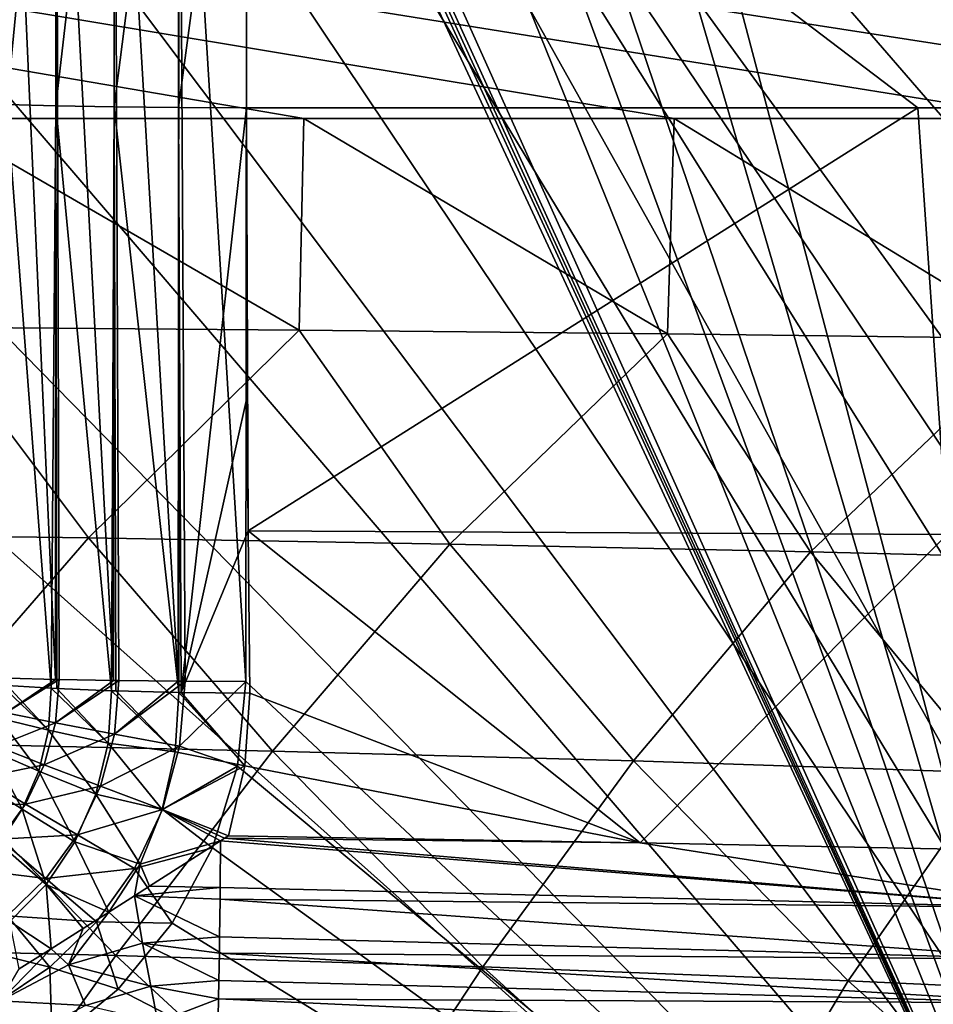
# Model space of a CAD drawing. Header units: metres. Extents: x -109 to 109, y -63 to 140.
# Tile 293 of 480: x 11.1 to 18.43, y 13.43 to 21.33. Entities that reach past the tile are written whole.
import ezdxf

# ---------------------------------------------------------------- set-up
doc = ezdxf.new("R2010")
doc.units = ezdxf.units.M
doc.layers.add('solid_502308_SW0001', color=7, linetype='CONTINUOUS')

msp = doc.modelspace()

# ---------------------------------------------------------------- linework, layer by layer
at = {"layer": 'solid_502308_SW0001'}
for points in [[(17.441135, 43.656887, 12.915329), (17.818892, 43.937687), (26.893805, 19.004566)], [(26.641071, 19.044569, -6.409073), (26.893805, 19.004566), (17.818892, 43.937687)], [(26.38674, 19.084055, -12.86624), (26.641071, 19.044569, -6.409073), (17.818892, 43.937687)], [(20.001158, 36.582401, -13.315748), (26.38674, 19.084055, -12.86624), (17.818892, 43.937687)], [(18.695892, 40.211231, 12.898102), (17.441135, 43.656887, 12.915329), (26.893805, 19.004566)], [(18.073965, 36.031166, 14.762904), (18.485184, 36.182484, 14.718278), (23.695732, 20.625893, 14.367164)], [(13.300772, 36.031166, 14.762904), (18.073965, 36.031166, 14.762904), (23.695732, 20.625893, 14.367164)], [(13.300772, 36.031166, 14.762904), (23.695732, 20.625893, 14.367164), (13.893601, 34.326534, 14.719114)], [(20.089565, 9.311624, -14.076515), (18.592478, 36.031166, -14.762904), (14.421707, 30.746977, -14.62716)], [(36.353371, 21.317671, 17.786057), (38.606739, 21.79129, 17.798223), (-76.5, 35.943851, 18.161783)], [(34.18816, 20.53858, 17.766043), (36.353371, 21.317671, 17.786057), (-76.5, 35.943851, 18.161783)], [(31.215277, 20.53858, 17.766043), (34.18816, 20.53858, 17.766043), (-76.5, 35.943851, 18.161783)], [(28.242392, 20.53858, 17.766043), (31.215277, 20.53858, 17.766043), (-76.5, 35.943851, 18.161783)], [(25.269508, 20.53858, 17.766043), (28.242392, 20.53858, 17.766043), (-76.5, 35.943851, 18.161783)], [(22.296625, 20.53858, 17.766043), (25.269508, 20.53858, 17.766043), (-76.5, 35.943851, 18.161783)], [(19.323742, 20.53858, 17.766043), (22.296625, 20.53858, 17.766043), (-76.5, 35.943851, 18.161783)], [(16.350859, 20.53858, 17.766043), (19.323742, 20.53858, 17.766043), (-76.5, 35.943851, 18.161783)], [(13.377975, 20.53858, 17.766043), (16.350859, 20.53858, 17.766043), (-76.5, 35.943851, 18.161783)], [(10.405092, 20.53858, 17.766043), (13.377975, 20.53858, 17.766043), (-76.5, 35.943851, 18.161783)], [(10.498093, 29.799944, -18.003954), (76.5, 35.943851, -18.161783), (36.203686, 21.274466, -17.784946)], [(13.893601, 34.326534, 14.719114), (23.695732, 20.625893, 14.367164), (14.270452, 32.553253, 14.673561)], [(14.270452, 32.553253, 14.673561), (23.695732, 20.625893, 14.367164), (14.421713, 30.746956, 14.62716)], [(20.089565, 9.311624, -14.076515), (14.421707, 30.746977, -14.62716), (14.344998, 28.935478, -14.580626)], [(14.421713, 30.746956, 14.62716), (23.695732, 20.625893, 14.367164), (14.34504, 28.935701, 14.580631)], [(10.340969, 28.17944, -17.962326), (10.498093, 29.799944, -18.003954), (24.23427, 5.269184, -17.373793)], [(10.498093, 29.799944, -18.003954), (24.40147, 7.638824, -17.434666), (24.23427, 5.269184, -17.373793)], [(10.498093, 29.799944, -18.003954), (24.612011, 8.81212, -17.464806), (24.40147, 7.638824, -17.434666)], [(10.498093, 29.799944, -18.003954), (24.905813, 9.967277, -17.49448), (24.612011, 8.81212, -17.464806)], [(10.498093, 29.799944, -18.003954), (25.736076, 12.197985, -17.551785), (24.905813, 9.967277, -17.49448)], [(10.498093, 29.799944, -18.003954), (26.875673, 14.287683, -17.605465), (25.736076, 12.197985, -17.551785)], [(10.498093, 29.799944, -18.003954), (28.300694, 16.192984, -17.654409), (26.875673, 14.287683, -17.605465)], [(10.498093, 29.799944, -18.003954), (29.981936, 17.875446, -17.69763), (28.300694, 16.192984, -17.654409)], [(10.498093, 29.799944, -18.003954), (31.885952, 19.301708, -17.734268), (29.981936, 17.875446, -17.69763)], [(10.498093, 29.799944, -18.003954), (33.974335, 20.442665, -17.763578), (31.885952, 19.301708, -17.734268)], [(10.498093, 29.799944, -18.003954), (36.203686, 21.274466, -17.784946), (33.974335, 20.442665, -17.763578)], [(14.34504, 28.935701, 14.580631), (23.695732, 20.625893, 14.367164), (14.042736, 27.150932, 14.534783)], [(20.089565, 9.311624, -14.076515), (14.344998, 28.935478, -14.580626), (14.042736, 27.150932, -14.534783)], [(9.935133, 26.602522, -17.921816), (10.340969, 28.17944, -17.962326), (24.23427, 5.269184, -17.373793)], [(20.089565, 9.311624, -14.076515), (14.042736, 27.150932, -14.534783), (13.807069, 26.396372, -14.515399)], [(13.80707, 26.396374, 14.515399), (14.042736, 27.150932, 14.534783), (23.695732, 20.625893, 14.367164)], [(9.290736, 25.108032, -17.883425), (9.935133, 26.602522, -17.921816), (24.23427, 5.269184, -17.373793)], [(20.089565, 9.311624, -14.076515), (13.807069, 26.396372, -14.515399), (13.465087, 25.682379, -14.497058)], [(13.465097, 25.682396, 14.497058), (13.80707, 26.396374, 14.515399), (23.695732, 20.625893, 14.367164)], [(13.465097, 25.682396, 14.497058), (23.695732, 20.625893, 14.367164), (13.025374, 25.0264, 14.480206)], [(20.089565, 9.311624, -14.076515), (13.465087, 25.682379, -14.497058), (13.025374, 25.0264, -14.480206)], [(8.423227, 23.731112, -17.848055), (9.290736, 25.108032, -17.883425), (24.23427, 5.269184, -17.373793)], [(20.089565, 9.311624, -14.076515), (13.025374, 25.0264, -14.480206), (12.967931, 24.933237, -14.477814)], [(12.967935, 24.933241, 14.477814), (13.025374, 25.0264, 14.480206), (23.695732, 20.625893, 14.367164)], [(20.089565, 9.311624, -14.076515), (12.967931, 24.933237, -14.477814), (12.946855, 24.881674, -14.476489)], [(12.946874, 24.88172, 14.47649), (12.967935, 24.933241, 14.477814), (23.695732, 20.625893, 14.367164)], [(12.931721, 24.828081, 14.475112), (23.695732, 20.625893, 14.367164), (12.919636, 24.719467, 14.472322)], [(20.089565, 9.311624, -14.076515), (12.931717, 24.82807, -14.475112), (12.919636, 24.719467, -14.472322)], [(20.089565, 9.311624, -14.076515), (12.946855, 24.881674, -14.476489), (12.931717, 24.82807, -14.475112)], [(12.931721, 24.828081, 14.475112), (12.946874, 24.88172, 14.47649), (23.695732, 20.625893, 14.367164)], [(10.996525, 24.74437, 13.57005), (11.390315, 24.734251, 13.950199), (10.992853, 20.650797, 13.464892)], [(11.382513, 16.036619, -13.726769), (11.390315, 24.734251, -13.950199), (10.996525, 24.74437, -13.57005)], [(11.007134, 16.046158, -13.368522), (11.382513, 16.036619, -13.726769), (10.996525, 24.74437, -13.57005)], [(11.390315, 24.734251, 13.950199), (11.386643, 20.640678, 13.845041), (10.992853, 20.650797, 13.464892)], [(11.382513, 16.036619, -13.726769), (11.413026, 16.035995, -13.749984), (11.390315, 24.734251, -13.950199)], [(11.390315, 24.734251, 13.950199), (11.857437, 24.726501, 14.235549), (11.386643, 20.640678, 13.845041)], [(11.857437, 24.726501, 14.235549), (11.853765, 20.632929, 14.130391), (11.386643, 20.640678, 13.845041)], [(11.849634, 16.02887, -14.012118), (11.857437, 24.726501, -14.235549), (11.390315, 24.734251, -13.950199)], [(11.413026, 16.035995, -13.749984), (11.849634, 16.02887, -14.012118), (11.390315, 24.734251, -13.950199)], [(11.849634, 16.02887, -14.012118), (11.893345, 16.028316, -14.032116), (11.857437, 24.726501, -14.235549)], [(11.857437, 24.726501, 14.235549), (12.37549, 24.721493, 14.412416), (11.853765, 20.632929, 14.130391)], [(12.37549, 24.721493, 14.412416), (12.371818, 20.62792, 14.307259), (11.853765, 20.632929, 14.130391)], [(12.367688, 16.023861, -14.188987), (12.37549, 24.721493, -14.412416), (11.857437, 24.726501, -14.235549)], [(11.893345, 16.028316, -14.032116), (12.367688, 16.023861, -14.188987), (11.857437, 24.726501, -14.235549)], [(12.367688, 16.023861, -14.188987), (12.424241, 16.023504, -14.200909), (12.37549, 24.721493, -14.412416)], [(12.37549, 24.721493, 14.412416), (12.919636, 24.719467, 14.472322), (12.371818, 20.62792, 14.307259)], [(12.919636, 24.719467, 14.472322), (12.915963, 20.625893, 14.367164), (12.371818, 20.62792, 14.307259)], [(12.911833, 16.021835, -14.248892), (12.919636, 24.719467, -14.472322), (12.37549, 24.721493, -14.412416)], [(12.424241, 16.023504, -14.200909), (12.911833, 16.021835, -14.248892), (12.37549, 24.721493, -14.412416)], [(20.089565, 9.311624, -14.076515), (12.919636, 24.719467, -14.472322), (12.911833, 16.021835, -14.248892)], [(12.919636, 24.719467, 14.472322), (18.305847, 20.625893, 14.367164), (12.915963, 20.625893, 14.367164)], [(12.919636, 24.719467, 14.472322), (23.695732, 20.625893, 14.367164), (18.305847, 20.625893, 14.367164)], [(7.352897, 22.504335, -17.81654), (8.423227, 23.731112, -17.848055), (24.23427, 5.269184, -17.373793)], [(6.106048, 21.457977, -17.78966), (7.352897, 22.504335, -17.81654), (24.23427, 5.269184, -17.373793)], [(6.106048, 21.457977, -17.78966), (24.23427, 5.269184, -17.373793), (-24.237686, 1.46148, -17.275978)], [(10.992853, 20.650797, 13.464892), (11.34934, 15.966595, 13.608658), (10.994995, 15.989688, 13.264021)], [(10.992853, 20.650797, 13.464892), (11.386643, 20.640678, 13.845041), (11.34934, 15.966595, 13.608658)], [(11.386643, 20.640678, 13.845041), (11.394973, 15.964197, 13.644134), (11.34934, 15.966595, 13.608658)], [(11.386643, 20.640678, 13.845041), (11.834069, 15.945936, 13.911115), (11.394973, 15.964197, 13.644134)], [(11.386643, 20.640678, 13.845041), (11.853765, 20.632929, 14.130391), (11.834069, 15.945936, 13.911115)], [(11.853765, 20.632929, 14.130391), (11.868845, 15.94481, 13.927304), (11.834069, 15.945936, 13.911115)], [(11.853765, 20.632929, 14.130391), (12.374998, 15.932771, 14.095757), (11.868845, 15.94481, 13.927304)], [(11.853765, 20.632929, 14.130391), (12.371818, 20.62792, 14.307259), (12.374998, 15.932771, 14.095757)], [(12.371818, 20.62792, 14.307259), (12.915963, 20.625893, 14.367164), (12.393479, 15.932473, 14.09971)], [(12.371818, 20.62792, 14.307259), (12.393479, 15.932473, 14.09971), (12.374998, 15.932771, 14.095757)], [(12.393479, 15.932473, 14.09971), (12.915963, 20.625893, 14.367164), (12.921703, 18.307688, 14.284385)], [(12.915963, 20.625893, 14.367164), (18.305847, 20.625893, 14.367164), (12.929528, 17.230131, 14.23058)], [(12.921703, 18.307688, 14.284385), (12.915963, 20.625893, 14.367164), (12.929528, 17.230131, 14.23058)], [(18.305847, 20.625893, 14.367164), (18.542747, 17.199432, 14.180402), (12.929528, 17.230131, 14.23058)], [(18.305847, 20.625893, 14.367164), (23.695732, 20.625893, 14.367164), (18.542747, 17.199432, 14.180402)], [(10.378291, 18.864428, 17.715191), (13.339069, 18.84041, 17.709507), (10.405092, 20.53858, 17.766043)], [(13.339069, 18.84041, 17.709507), (13.377975, 20.53858, 17.766043), (10.405092, 20.53858, 17.766043)], [(13.339069, 18.84041, 17.709507), (16.296511, 18.810305, 17.70244), (13.377975, 20.53858, 17.766043)], [(16.296511, 18.810305, 17.70244), (16.350859, 20.53858, 17.766043), (13.377975, 20.53858, 17.766043)], [(16.296511, 18.810305, 17.70244), (19.249874, 18.774078, 17.694008), (16.350859, 20.53858, 17.766043)], [(19.249874, 18.774078, 17.694008), (19.323742, 20.53858, 17.766043), (16.350859, 20.53858, 17.766043)], [(8.74057, 17.212048, 17.658712), (11.647697, 17.173155, 17.640862), (10.378291, 18.864428, 17.715191)], [(11.647697, 17.173155, 17.640862), (13.339069, 18.84041, 17.709507), (10.378291, 18.864428, 17.715191)], [(11.647697, 17.173155, 17.640862), (14.54934, 17.123016, 17.618046), (13.339069, 18.84041, 17.709507)], [(14.54934, 17.123016, 17.618046), (16.296511, 18.810305, 17.70244), (13.339069, 18.84041, 17.709507)], [(14.54934, 17.123016, 17.618046), (17.444128, 17.061575, 17.590322), (16.296511, 18.810305, 17.70244)], [(17.444128, 17.061575, 17.590322), (19.249874, 18.774078, 17.694008), (16.296511, 18.810305, 17.70244)], [(17.444128, 17.061575, 17.590322), (20.330692, 16.988771, 17.557753), (19.249874, 18.774078, 17.694008)], [(12.393479, 15.932473, 14.09971), (12.921703, 18.307688, 14.284385), (12.929528, 17.230131, 14.23058)], [(12.393479, 15.932473, 14.09971), (12.929528, 17.230131, 14.23058), (12.943263, 15.927789, 14.152934)], [(12.929528, 17.230131, 14.23058), (16.078169, 14.726906, 13.994633), (12.943263, 15.927789, 14.152934)], [(12.929528, 17.230131, 14.23058), (18.542747, 17.199432, 14.180402), (16.078169, 14.726906, 13.994633)], [(10.217845, 15.525994, 17.571423), (11.647697, 17.173155, 17.640862), (8.74057, 17.212048, 17.658712)], [(10.217845, 15.525994, 17.571423), (13.125109, 15.462583, 17.527245), (11.647697, 17.173155, 17.640862)], [(13.125109, 15.462583, 17.527245), (14.54934, 17.123016, 17.618046), (11.647697, 17.173155, 17.640862)], [(18.542747, 17.199432, 14.180402), (19.388533, 14.659878, 13.893546), (16.078169, 14.726906, 13.994633)], [(13.125109, 15.462583, 17.527245), (16.023283, 15.383112, 17.472355), (14.54934, 17.123016, 17.618046)], [(16.023283, 15.383112, 17.472355), (17.444128, 17.061575, 17.590322), (14.54934, 17.123016, 17.618046)], [(16.023283, 15.383112, 17.472355), (18.910347, 15.287499, 17.406885), (17.444128, 17.061575, 17.590322)], [(18.910347, 15.287499, 17.406885), (20.330692, 16.988771, 17.557753), (17.444128, 17.061575, 17.590322)], [(10.984378, 15.769239, -13.363436), (11.382513, 16.036619, -13.726769), (11.007134, 16.046158, -13.368522)], [(10.928766, 15.72598, 13.194684), (10.946161, 15.993668, 13.204204), (11.327381, 15.629017, 13.592897)], [(10.946161, 15.993668, 13.204204), (10.994995, 15.989688, 13.264021), (11.327381, 15.629017, 13.592897)], [(10.984378, 15.769239, -13.363436), (11.413026, 16.035995, -13.749984), (11.382513, 16.036619, -13.726769)], [(11.384439, 15.68856, -13.742654), (11.413026, 16.035995, -13.749984), (10.984378, 15.769239, -13.363436)], [(10.994995, 15.989688, 13.264021), (11.34934, 15.966595, 13.608658), (11.327381, 15.629017, 13.592897)], [(11.327381, 15.629017, 13.592897), (11.34934, 15.966595, 13.608658), (11.805898, 15.524719, 13.887878)], [(11.34934, 15.966595, 13.608658), (11.394973, 15.964197, 13.644134), (11.805898, 15.524719, 13.887878)], [(11.384439, 15.68856, -13.742654), (11.849634, 16.02887, -14.012118), (11.413026, 16.035995, -13.749984)], [(11.384439, 15.68856, -13.742654), (11.893345, 16.028316, -14.032116), (11.849634, 16.02887, -14.012118)], [(11.857681, 15.597465, -14.022131), (11.893345, 16.028316, -14.032116), (11.384439, 15.68856, -13.742654)], [(11.394973, 15.964197, 13.644134), (11.834069, 15.945936, 13.911115), (11.805898, 15.524719, 13.887878)], [(11.857681, 15.597465, -14.022131), (12.367688, 16.023861, -14.188987), (11.893345, 16.028316, -14.032116)], [(11.857681, 15.597465, -14.022131), (12.424241, 16.023504, -14.200909), (12.367688, 16.023861, -14.188987)], [(12.380605, 15.500478, -14.18799), (12.424241, 16.023504, -14.200909), (11.857681, 15.597465, -14.022131)], [(12.380605, 15.500478, -14.18799), (12.911833, 16.021835, -14.248892), (12.424241, 16.023504, -14.200909)], [(12.844109, 15.340322, -14.231384), (12.911833, 16.021835, -14.248892), (12.380605, 15.500478, -14.18799)], [(20.089565, 9.311624, -14.076515), (12.911833, 16.021835, -14.248892), (12.844109, 15.340322, -14.231384)], [(11.805898, 15.524719, 13.887878), (11.834069, 15.945936, 13.911115), (12.34498, 15.456806, 14.066553)], [(11.834069, 15.945936, 13.911115), (11.868845, 15.94481, 13.927304), (12.34498, 15.456806, 14.066553)], [(11.868845, 15.94481, 13.927304), (12.374998, 15.932771, 14.095757), (12.34498, 15.456806, 14.066553)], [(12.374998, 15.932771, 14.095757), (12.903321, 15.343487, 14.114474), (12.34498, 15.456806, 14.066553)], [(12.393479, 15.932473, 14.09971), (12.903321, 15.343487, 14.114474), (12.374998, 15.932771, 14.095757)], [(12.393479, 15.932473, 14.09971), (12.943263, 15.927789, 14.152934), (12.903321, 15.343487, 14.114474)], [(16.078169, 14.726906, 13.994633), (12.903321, 15.343487, 14.114474), (12.943263, 15.927789, 14.152934)], [(11.384439, 15.68856, -13.742654), (10.984378, 15.769239, -13.363436), (10.91211, 15.500805, -13.356486)], [(10.86676, 15.466456, 13.186634), (10.928766, 15.72598, 13.194684), (11.249141, 15.301923, 13.57853)], [(11.29376, 15.351734, -13.733958), (11.384439, 15.68856, -13.742654), (10.91211, 15.500805, -13.356486)], [(10.928766, 15.72598, 13.194684), (11.327381, 15.629017, 13.592897), (11.249141, 15.301923, 13.57853)], [(11.857681, 15.597465, -14.022131), (11.384439, 15.68856, -13.742654), (11.29376, 15.351734, -13.733958)], [(11.249141, 15.301923, 13.57853), (11.327381, 15.629017, 13.592897), (11.707314, 15.116599, 13.865936)], [(11.745229, 15.179737, -14.011371), (11.857681, 15.597465, -14.022131), (11.29376, 15.351734, -13.733958)], [(11.327381, 15.629017, 13.592897), (11.805898, 15.524719, 13.887878), (11.707314, 15.116599, 13.865936)], [(12.380605, 15.500478, -14.18799), (11.857681, 15.597465, -14.022131), (11.745229, 15.179737, -14.011371)], [(8.910559, 13.892533, 17.507957), (11.867846, 13.821513, 17.438848), (10.217845, 15.525994, 17.571423)], [(11.867846, 13.821513, 17.438848), (13.125109, 15.462583, 17.527245), (10.217845, 15.525994, 17.571423)], [(11.29376, 15.351734, -13.733958), (10.91211, 15.500805, -13.356486), (10.792743, 15.249898, -13.347908)], [(11.707314, 15.116599, 13.865936), (11.805898, 15.524719, 13.887878), (12.241082, 14.993419, 14.038232)], [(12.244096, 14.993355, -14.174948), (12.380605, 15.500478, -14.18799), (11.745229, 15.179737, -14.011371)], [(11.805898, 15.524719, 13.887878), (12.34498, 15.456806, 14.066553), (12.241082, 14.993419, 14.038232)], [(12.844109, 15.340322, -14.231384), (12.380605, 15.500478, -14.18799), (12.244096, 14.993355, -14.174948)], [(10.761216, 15.223401, 13.179635), (10.86676, 15.466456, 13.186634), (11.115985, 14.995634, 13.565808)], [(10.86676, 15.466456, 13.186634), (11.249141, 15.301923, 13.57853), (11.115985, 14.995634, 13.565808)], [(11.867846, 13.821513, 17.438848), (14.814075, 13.729963, 17.350544), (13.125109, 15.462583, 17.527245)], [(12.34498, 15.456806, 14.066553), (12.903321, 15.343487, 14.114474), (12.241082, 14.993419, 14.038232)], [(14.814075, 13.729963, 17.350544), (16.023283, 15.383112, 17.472355), (13.125109, 15.462583, 17.527245)], [(11.144016, 15.036869, -13.724191), (11.29376, 15.351734, -13.733958), (10.792743, 15.249898, -13.347908)], [(11.745229, 15.179737, -14.011371), (11.29376, 15.351734, -13.733958), (11.144016, 15.036869, -13.724191)], [(12.241082, 14.993419, 14.038232), (12.903321, 15.343487, 14.114474), (12.771757, 14.782704, 14.077329)], [(12.644712, 14.684784, -14.214544), (12.844109, 15.340322, -14.231384), (12.244096, 14.993355, -14.174948)], [(20.089565, 9.311624, -14.076515), (12.844109, 15.340322, -14.231384), (12.644712, 14.684784, -14.214544)], [(16.078169, 14.726906, 13.994633), (12.771757, 14.782704, 14.077329), (12.903321, 15.343487, 14.114474)], [(14.814075, 13.729963, 17.350544), (17.746483, 13.617778, 17.243286), (16.023283, 15.383112, 17.472355)], [(17.746483, 13.617778, 17.243286), (18.910347, 15.287499, 17.406885), (16.023283, 15.383112, 17.472355)], [(11.115985, 14.995634, 13.565808), (11.249141, 15.301923, 13.57853), (11.540087, 14.734281, 13.846343)], [(11.249141, 15.301923, 13.57853), (11.707314, 15.116599, 13.865936), (11.540087, 14.734281, 13.846343)], [(17.746483, 13.617778, 17.243286), (20.6623, 13.48485, 17.117319), (18.910347, 15.287499, 17.406885)], [(11.144016, 15.036869, -13.724191), (10.792743, 15.249898, -13.347908), (10.630424, 15.024894, -13.337977)], [(10.761216, 15.223401, 13.179635), (11.115985, 14.995634, 13.565808), (10.931058, 14.720143, 13.554929)], [(11.559714, 14.789119, -14.000195), (11.745229, 15.179737, -14.011371), (11.144016, 15.036869, -13.724191)], [(12.244096, 14.993355, -14.174948), (11.745229, 15.179737, -14.011371), (11.559714, 14.789119, -14.000195)], [(11.540087, 14.734281, 13.846343), (11.707314, 15.116599, 13.865936), (12.064876, 14.554761, 14.012334)], [(11.707314, 15.116599, 13.865936), (12.241082, 14.993419, 14.038232), (12.064876, 14.554761, 14.012334)], [(10.940411, 14.754473, -13.71367), (11.144016, 15.036869, -13.724191), (10.630424, 15.024894, -13.337977)], [(11.559714, 14.789119, -14.000195), (11.144016, 15.036869, -13.724191), (10.940411, 14.754473, -13.71367)], [(10.931058, 14.720143, 13.554929), (11.115985, 14.995634, 13.565808), (11.308184, 14.390088, 13.830079)], [(11.115985, 14.995634, 13.565808), (11.540087, 14.734281, 13.846343), (11.308184, 14.390088, 13.830079)], [(12.019195, 14.51895, -14.162213), (12.244096, 14.993355, -14.174948), (11.559714, 14.789119, -14.000195)], [(12.644712, 14.684784, -14.214544), (12.244096, 14.993355, -14.174948), (12.019195, 14.51895, -14.162213)], [(12.241082, 14.993419, 14.038232), (12.708442, 14.741643, 14.075258), (12.064876, 14.554761, 14.012334)], [(12.241082, 14.993419, 14.038232), (12.771757, 14.782704, 14.077329), (12.739715, 14.762098, 14.076401)], [(12.241082, 14.993419, 14.038232), (12.739715, 14.762098, 14.076401), (12.708442, 14.741643, 14.075258)], [(11.307532, 14.438567, -13.988968), (11.559714, 14.789119, -14.000195), (10.940411, 14.754473, -13.71367)], [(12.019195, 14.51895, -14.162213), (11.559714, 14.789119, -14.000195), (11.307532, 14.438567, -13.988968)], [(12.739715, 14.762098, 14.076401), (12.771757, 14.782704, 14.077329), (16.078169, 14.726906, 13.994633)], [(11.307532, 14.438567, -13.988968), (10.940411, 14.754473, -13.71367), (10.690076, 14.513773, -13.702716)], [(10.931058, 14.720143, 13.554929), (11.308184, 14.390088, 13.830079), (11.017971, 14.095279, 13.817942)], [(11.308184, 14.390088, 13.830079), (11.540087, 14.734281, 13.846343), (11.812067, 14.168148, 13.988121)], [(11.540087, 14.734281, 13.846343), (12.064876, 14.554761, 14.012334), (11.812067, 14.168148, 13.988121)], [(12.064876, 14.554761, 14.012334), (12.708442, 14.741643, 14.075258), (12.139056, 14.376636, 14.027406)], [(12.139056, 14.376636, 14.027406), (12.708442, 14.741643, 14.075258), (12.70547, 14.366136, 14.003629)], [(12.70547, 14.366136, 14.003629), (12.708442, 14.741643, 14.075258), (19.384445, 14.206955, 13.778883)], [(12.739715, 14.762098, 14.076401), (19.384445, 14.206955, 13.778883), (12.708442, 14.741643, 14.075258)], [(12.739715, 14.762098, 14.076401), (16.078169, 14.726906, 13.994633), (19.384445, 14.206955, 13.778883)], [(19.384445, 14.206955, 13.778883), (16.078169, 14.726906, 13.994633), (19.388533, 14.659878, 13.893546)], [(12.32111, 14.08047, -14.19902), (12.644712, 14.684784, -14.214544), (12.019195, 14.51895, -14.162213)], [(20.089565, 9.311624, -14.076515), (12.644712, 14.684784, -14.214544), (12.32111, 14.08047, -14.19902)], [(12.064876, 14.554761, 14.012334), (12.018851, 14.299887, 14.01319), (11.812067, 14.168148, 13.988121)], [(12.064876, 14.554761, 14.012334), (12.139056, 14.376636, 14.027406), (12.018851, 14.299887, 14.01319)], [(10.997438, 14.139483, -13.978033), (11.307532, 14.438567, -13.988968), (10.690076, 14.513773, -13.702716)], [(11.713558, 14.092865, -14.150202), (12.019195, 14.51895, -14.162213), (11.307532, 14.438567, -13.988968)], [(12.32111, 14.08047, -14.19902), (12.019195, 14.51895, -14.162213), (11.713558, 14.092865, -14.150202)], [(11.713558, 14.092865, -14.150202), (11.307532, 14.438567, -13.988968), (10.997438, 14.139483, -13.978033)], [(11.017971, 14.095279, 13.817942), (11.308184, 14.390088, 13.830079), (11.348563, 13.874421, 13.939951)], [(11.308184, 14.390088, 13.830079), (11.812067, 14.168148, 13.988121), (11.606771, 14.037752, 13.964512)], [(11.308184, 14.390088, 13.830079), (11.606771, 14.037752, 13.964512), (11.348563, 13.874421, 13.939951)], [(12.139056, 14.376636, 14.027406), (12.70547, 14.366136, 14.003629), (12.018851, 14.299887, 14.01319)], [(12.018851, 14.299887, 14.01319), (12.70547, 14.366136, 14.003629), (12.7048, 14.272754, 13.973843)], [(12.7048, 14.272754, 13.973843), (12.70547, 14.366136, 14.003629), (19.384445, 14.206955, 13.778883)], [(11.812067, 14.168148, 13.988121), (12.018851, 14.299887, 14.01319), (12.083003, 13.919862, 13.85423)], [(12.018851, 14.299887, 14.01319), (12.7048, 14.272754, 13.973843), (12.701762, 13.971614, 13.840932)], [(12.018851, 14.299887, 14.01319), (12.701762, 13.971614, 13.840932), (12.083003, 13.919862, 13.85423)], [(12.701762, 13.971614, 13.840932), (12.7048, 14.272754, 13.973843), (19.377474, 13.793008, 13.562315)], [(12.7048, 14.272754, 13.973843), (19.384445, 14.206955, 13.778883), (19.377474, 13.793008, 13.562315)], [(11.812067, 14.168148, 13.988121), (12.083003, 13.919862, 13.85423), (11.488626, 13.746031, 13.857907)], [(11.606771, 14.037752, 13.964512), (11.812067, 14.168148, 13.988121), (11.488626, 13.746031, 13.857907)], [(11.337665, 13.728862, -14.139279), (10.997438, 14.139483, -13.978033), (10.640144, 13.901263, -13.967706)], [(11.337665, 13.728862, -14.139279), (11.713558, 14.092865, -14.150202), (10.997438, 14.139483, -13.978033)], [(11.017971, 14.095279, 13.817942), (11.348563, 13.874421, 13.939951), (11.092247, 13.713114, 13.924384)], [(11.885954, 13.551033, -14.18542), (11.713558, 14.092865, -14.150202), (11.337665, 13.728862, -14.139279)], [(11.885954, 13.551033, -14.18542), (12.32111, 14.08047, -14.19902), (11.713558, 14.092865, -14.150202)], [(20.089565, 9.311624, -14.076515), (12.32111, 14.08047, -14.19902), (11.885954, 13.551033, -14.18542)], [(11.348563, 13.874421, 13.939951), (11.606771, 14.037752, 13.964512), (11.488626, 13.746031, 13.857907)], [(12.149719, 13.574677, 13.612278), (11.488626, 13.746031, 13.857907), (12.083003, 13.919862, 13.85423)], [(12.083003, 13.919862, 13.85423), (12.701762, 13.971614, 13.840932), (12.700035, 13.841433, 13.763624)], [(12.083003, 13.919862, 13.85423), (12.700035, 13.841433, 13.763624), (12.69639, 13.620586, 13.598241)], [(12.149719, 13.574677, 13.612278), (12.083003, 13.919862, 13.85423), (12.69639, 13.620586, 13.598241)], [(12.700035, 13.841433, 13.763624), (12.701762, 13.971614, 13.840932), (19.377474, 13.793008, 13.562315)], [(10.703603, 12.194442, 17.35923), (11.867846, 13.821513, 17.438848), (8.910559, 13.892533, 17.507957)], [(10.904339, 13.438334, -14.12976), (11.337665, 13.728862, -14.139279), (10.640144, 13.901263, -13.967706)], [(11.348563, 13.874421, 13.939951), (11.488626, 13.746031, 13.857907), (10.94211, 13.456974, 13.853013)], [(11.092247, 13.713114, 13.924384), (11.348563, 13.874421, 13.939951), (10.94211, 13.456974, 13.853013)], [(12.69639, 13.620586, 13.598241), (12.700035, 13.841433, 13.763624), (19.367767, 13.44063, 13.255659)], [(12.700035, 13.841433, 13.763624), (19.377474, 13.793008, 13.562315), (19.367767, 13.44063, 13.255659)], [(10.703603, 12.194442, 17.35923), (13.739635, 12.096136, 17.23241), (11.867846, 13.821513, 17.438848)], [(13.739635, 12.096136, 17.23241), (14.814075, 13.729963, 17.350544), (11.867846, 13.821513, 17.438848)], [(11.35577, 13.11643, -14.174255), (11.337665, 13.728862, -14.139279), (10.904339, 13.438334, -14.12976)], [(11.62465, 13.420985, 13.617106), (10.94211, 13.456974, 13.853013), (11.488626, 13.746031, 13.857907)], [(11.35577, 13.11643, -14.174255), (11.885954, 13.551033, -14.18542), (11.337665, 13.728862, -14.139279)], [(11.62465, 13.420985, 13.617106), (11.488626, 13.746031, 13.857907), (12.149719, 13.574677, 13.612278)], [(13.739635, 12.096136, 17.23241), (16.759062, 11.972929, 17.074905), (14.814075, 13.729963, 17.350544)], [(16.759062, 11.972929, 17.074905), (17.746483, 13.617778, 17.243286), (14.814075, 13.729963, 17.350544)], [(12.149719, 13.574677, 13.612278), (12.69639, 13.620586, 13.598241), (12.693303, 13.472596, 13.456728)], [(12.693303, 13.472596, 13.456728), (12.69639, 13.620586, 13.598241), (19.367767, 13.44063, 13.255659)], [(16.759062, 11.972929, 17.074905), (19.75819, 11.824689, 16.887125), (17.746483, 13.617778, 17.243286)], [(19.75819, 11.824689, 16.887125), (20.6623, 13.48485, 17.117319), (17.746483, 13.617778, 17.243286)], [(20.089565, 9.311624, -14.076515), (11.885954, 13.551033, -14.18542), (11.35577, 13.11643, -14.174255)], [(11.62465, 13.420985, 13.617106), (12.149719, 13.574677, 13.612278), (12.204435, 13.287611, 13.301243)], [(12.149719, 13.574677, 13.612278), (12.693303, 13.472596, 13.456728), (12.204435, 13.287611, 13.301243)], [(10.720461, 12.818563, 13.602464), (10.94211, 13.456974, 13.853013), (11.14185, 13.165557, 13.613589)], [(10.750497, 12.793271, -14.165955), (11.35577, 13.11643, -14.174255), (10.904339, 13.438334, -14.12976)], [(11.14185, 13.165557, 13.613589), (10.94211, 13.456974, 13.853013), (11.62465, 13.420985, 13.617106)], [(12.204435, 13.287611, 13.301243), (12.693303, 13.472596, 13.456728), (12.689618, 13.329059, 13.286613)], [(12.689618, 13.329059, 13.286613), (12.693303, 13.472596, 13.456728), (19.3559, 13.169051, 12.875649)], [(12.693303, 13.472596, 13.456728), (19.367767, 13.44063, 13.255659), (19.3559, 13.169051, 12.875649)]]:
    msp.add_3dface(points, dxfattribs=at)

doc.saveas('drawing.dxf')
